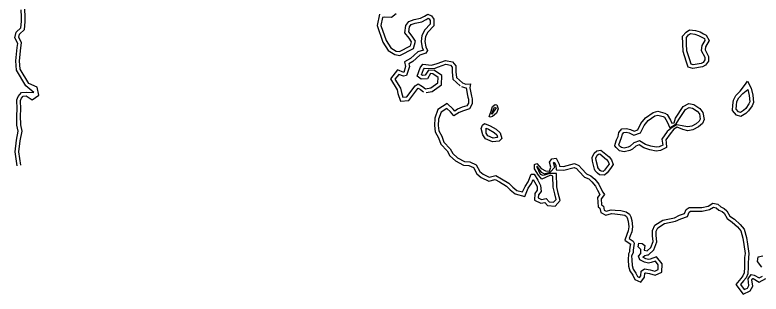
# Model space of a CAD drawing. Extents: x 2160437 to 2172832, y 205694 to 212444.
# Drawn here: x 2164677 to 2165281, y 208652 to 208877 of the extents above; entities that cross this region are included whole.
import ezdxf

# ---------------------------------------------------------------- set-up
doc = ezdxf.new("R2010")
doc.units = 0
doc.layers.add('RD_EX_H2O', color=7, linetype='Continuous')
doc.layers.add('RD_EX_VEG_ShrubLine', color=7, linetype='Continuous')

msp = doc.modelspace()

# ---------------------------------------------------------------- linework, layer by layer
at = {"layer": 'RD_EX_H2O'}
for points in [[(2164679.23, 208755.59), (2164677.61, 208766.8), (2164678.65, 208776.17), (2164680.13, 208783.54), (2164679.09, 208788.38), (2164678.93, 208796.12), (2164679.3, 208801.29), (2164678.98, 208808.8), (2164679.98, 208811.6), (2164682.68, 208814.72), (2164686.45, 208814.96), (2164692.59, 208814.63), (2164686.36, 208820.04), (2164678.73, 208832.71), (2164678.15, 208840.46), (2164679.16, 208851.1), (2164679.67, 208854.29), (2164677.42, 208858.94), (2164678.32, 208863.4), (2164682.17, 208867.08), (2164682.63, 208872.04), (2164682.67, 208875.91), (2164682.51, 208881.38)], [(2164985.84, 208878.27), (2164981.98, 208875.24), (2164976.62, 208875.46), (2164974.74, 208875.28), (2164973.37, 208868.93), (2164977.59, 208856.81), (2164981.5, 208850.76), (2164985.76, 208848.22), (2164988.31, 208847.75), (2164997.21, 208852.43), (2164998.02, 208855.73), (2164996.29, 208858.59), (2164992.86, 208862.87), (2164993.61, 208868.89), (2164996.08, 208872.17), (2165000.3, 208873.71), (2165005.41, 208874.68), (2165008.52, 208876.42), (2165011.46, 208878.05), (2165014.32, 208876.67), (2165016.21, 208873.91), (2165016.23, 208868.69), (2165011.27, 208863.57), (2165009.48, 208859.93), (2165009, 208856.01), (2165009.61, 208851.72), (2165011.19, 208848.8), (2165009.83, 208846.53), (2165004.75, 208844.83), (2164999.07, 208839.85), (2164995.85, 208837.99), (2164996.5, 208835.66), (2164994.16, 208828.37), (2164991.61, 208827.88), (2164987.83, 208829.38), (2164984.72, 208825.6), (2164989.26, 208818.13), (2164989.98, 208814.76), (2164991.24, 208810.96), (2164994.43, 208811.28), (2165001.14, 208820.18), (2165003.39, 208821.75), (2165006.92, 208819.71), (2165009.49, 208817.79), (2165013.68, 208818.45), (2165019.38, 208822.52), (2165019.56, 208826.99), (2165015.48, 208829.82), (2165013.38, 208830.21), (2165011.13, 208825.82), (2165006.07, 208825.49), (2165002.64, 208828.02), (2165005.07, 208834.74), (2165007.31, 208837.76), (2165014.42, 208836.76), (2165018.92, 208838.25), (2165025.5, 208840.66), (2165031.34, 208839.63), (2165033.97, 208836.37), (2165033.87, 208831.55), (2165034.38, 208826.89), (2165039.42, 208822.44)], [(2165039.42, 208822.44), (2165042.19, 208821.53), (2165045.77, 208821.71), (2165045.41, 208818.64), (2165046.26, 208813.09), (2165046.71, 208811.75), (2165047.1, 208809.67), (2165047.25, 208805.51), (2165045, 208801.47), (2165040.07, 208799.98), (2165036.77, 208798.5), (2165032.35, 208795.92), (2165029.56, 208799.25), (2165026.6, 208801.97), (2165022.01, 208799.01), (2165019.94, 208793.35), (2165019.79, 208788.1), (2165020.1, 208783.87), (2165022.77, 208779.37), (2165024.38, 208774.7), (2165029.51, 208769.38), (2165031.53, 208765.44), (2165035.41, 208762.12), (2165041.03, 208759.12), (2165045.41, 208758.76), (2165050.32, 208756.4), (2165053.37, 208751), (2165056.11, 208748.69), (2165061.03, 208746.37), (2165066.28, 208747.85), (2165070.9, 208745.17), (2165076.91, 208741.63), (2165080.06, 208738.28), (2165083.37, 208735.71), (2165087.94, 208734.45), (2165089.92, 208738.89), (2165092.42, 208742.69), (2165094.98, 208748.95), (2165097.42, 208748.73), (2165100.22, 208743.99), (2165102.56, 208739.63), (2165102.87, 208734.91), (2165100.86, 208732.12), (2165100.63, 208729.68), (2165103.14, 208728.47), (2165106.93, 208729.24), (2165109.53, 208726.49), (2165113.02, 208726.17), (2165114.98, 208728.34), (2165113.93, 208732.81), (2165112.64, 208738.2), (2165112.34, 208747.32), (2165110.42, 208748.13), (2165106.6, 208746.06), (2165103.39, 208744.67), (2165100.75, 208747.93), (2165097.66, 208753.03), (2165097.61, 208756.6), (2165099.53, 208757.56), (2165102.95, 208753.5), (2165106.37, 208751.57), (2165109.69, 208751.18), (2165110.89, 208754.6), (2165109.64, 208758.52), (2165111.51, 208761.1), (2165115.1, 208761.72), (2165117.61, 208756.93), (2165117.85, 208755.23), (2165120.94, 208755.13), (2165130.06, 208757.35), (2165133.38, 208755.73), (2165135.94, 208753.1), (2165139.71, 208749.01), (2165143.23, 208747.54), (2165146.24, 208744.7), (2165149.54, 208740.78), (2165151.33, 208737.13), (2165152.82, 208734.15), (2165154.25, 208732.47), (2165151.49, 208729.01), (2165151.85, 208723.99), (2165153.27, 208723), (2165153.9, 208719.72), (2165155.6, 208718.83), (2165159.61, 208720), (2165162.76, 208719.82), (2165167.41, 208719.35), (2165171.82, 208718.52), (2165174.5, 208716.6), (2165175.48, 208714.49), (2165176.23, 208711.38), (2165176.94, 208706.34), (2165176.22, 208702.26), (2165174.95, 208699), (2165174.21, 208696.83), (2165177.24, 208694.76), (2165178.3, 208693.15), (2165177.75, 208689.45), (2165177.49, 208687.34), (2165177.47, 208685.35), (2165176.14, 208682.98), (2165176.33, 208679.72), (2165176.67, 208674.98), (2165177.42, 208672.06), (2165179.63, 208668.76), (2165180.94, 208666.08), (2165182.58, 208665.36), (2165183.7, 208666.77), (2165183.84, 208670.56), (2165186.59, 208672.34), (2165191.19, 208671.57), (2165194.81, 208670.5), (2165197.54, 208671.74), (2165197.69, 208675.54), (2165195.3, 208678.56), (2165192.03, 208677.42), (2165189.88, 208676.88), (2165186.59, 208677.66), (2165182.79, 208679.53), (2165181.73, 208682.68), (2165183.69, 208684.63), (2165183.54, 208687.96), (2165181.36, 208690.02), (2165181.93, 208693.04), (2165184.6, 208692.81), (2165186.7, 208691.1), (2165186.28, 208687.38), (2165188.77, 208686.86), (2165191.55, 208689.54), (2165193.56, 208694.46), (2165192.92, 208698.97), (2165192.91, 208703.33), (2165194.93, 208707.57), (2165201.47, 208711.75), (2165210.67, 208713.65), (2165214.82, 208715.63), (2165218.92, 208716.98), (2165220.17, 208720.2), (2165222.73, 208721.97), (2165228.87, 208721.88), (2165232.86, 208721.87), (2165238, 208723), (2165241.85, 208725.33), (2165245.83, 208724.47), (2165248.29, 208722.33), (2165251.07, 208721.14), (2165253.24, 208719.17), (2165255.57, 208715.01), (2165259.2, 208712.44), (2165263.81, 208708.3), (2165267.15, 208704.46), (2165269.09, 208697.69), (2165269.83, 208692.4), (2165270.88, 208684.76), (2165270.52, 208681.38), (2165270.38, 208676.98), (2165270.42, 208673.79), (2165270.16, 208668.31), (2165268.69, 208665.11), (2165266.63, 208662.61), (2165264.14, 208659.68), (2165267.19, 208655.69), (2165269.83, 208656.83), (2165270.96, 208658.87), (2165270.25, 208664.42), (2165272.72, 208667.72), (2165275.32, 208667.34), (2165279.21, 208665.06), (2165282.01, 208666.55)], [(2165281.32, 208673.8), (2165277.88, 208678.33), (2165278.44, 208681.94), (2165282.32, 208682.9)]]:
    msp.add_lwpolyline(points, dxfattribs=at)
for points in [[(2165236.39, 208861.02), (2165238.93, 208856.62), (2165235.77, 208851.76), (2165235.52, 208849.14), (2165238.23, 208843.9), (2165238.19, 208840.14), (2165235.98, 208836.81), (2165233.44, 208835.39), (2165225.74, 208834.09), (2165221.87, 208835.31), (2165220.33, 208840.13), (2165217.68, 208847.76), (2165217.57, 208853.94), (2165217.38, 208860.16), (2165220.18, 208863.5), (2165223.05, 208865.45), (2165227.85, 208864.82), (2165231.44, 208863.68), (2165234.33, 208862.12)], [(2165269.78, 208823.83), (2165272.84, 208818.33), (2165274.06, 208812.7), (2165274.69, 208806.75), (2165273.49, 208804.05), (2165270.77, 208799.99), (2165268.46, 208797.75), (2165264.55, 208795.4), (2165260.95, 208796.5), (2165257.68, 208800.27), (2165257.96, 208804.59), (2165258.4, 208808.44), (2165260.51, 208812.27), (2165263.92, 208815.85), (2165268.33, 208821.38)], [(2165061.03, 208795.34), (2165062.44, 208799.62), (2165063.75, 208803.49), (2165065.81, 208805.16), (2165067.22, 208804.85), (2165068.11, 208801.46), (2165066.79, 208798.18), (2165063.67, 208795.25), (2165061.76, 208794.83)], [(2165162.78, 208772.92), (2165163.97, 208776.52), (2165165.16, 208779.31), (2165165.89, 208782.48), (2165168.2, 208785.32), (2165171.99, 208785.77), (2165175.17, 208784.95), (2165178.09, 208783.55), (2165181.14, 208784.7), (2165183.65, 208789.72), (2165187.3, 208794.36), (2165193.61, 208798.74), (2165197.3, 208799.69), (2165202.93, 208798.14), (2165204.93, 208796.93), (2165207.63, 208792.37), (2165208.71, 208789.89), (2165210.47, 208790.38), (2165211.59, 208794.11), (2165217.72, 208803.42), (2165222.26, 208805.76), (2165226.44, 208805.04), (2165231.29, 208801.84), (2165233.81, 208798.72), (2165234.79, 208792.97), (2165233.33, 208789.67), (2165230.11, 208786.92), (2165225.75, 208784.68), (2165221.51, 208783.84), (2165217.47, 208784.86), (2165212.92, 208786.88), (2165210.28, 208785.24), (2165207.34, 208781.5), (2165203.67, 208776.41), (2165204.12, 208774.26), (2165204.45, 208770.39), (2165199.43, 208767.98), (2165196.01, 208767.46), (2165190.84, 208768.49), (2165186.08, 208770.05), (2165182.2, 208772.46), (2165179.52, 208771.43), (2165176.7, 208769.09), (2165174.59, 208767.8), (2165169.97, 208766.72), (2165166.42, 208767.71), (2165163.55, 208770.26), (2165162.58, 208771.64)], [(2165057.2, 208789.77), (2165061.82, 208787.72), (2165066.59, 208785.05), (2165069.88, 208782.32), (2165071.07, 208777.75), (2165068.94, 208775.51), (2165063.54, 208774.92), (2165057.87, 208777.48), (2165055.68, 208780.64), (2165054.36, 208785.63), (2165055.64, 208788.42)], [(2165146.14, 208752.96), (2165144.42, 208759.41), (2165144.27, 208762.25), (2165145.83, 208765.87), (2165147.87, 208767.78), (2165151.17, 208768.26), (2165158.07, 208762.74), (2165159.82, 208760.33), (2165161.16, 208756.6), (2165159.15, 208753.41), (2165156.31, 208749.9), (2165154.1, 208747.88), (2165150.26, 208748.23), (2165148.52, 208749.73), (2165146.72, 208751.61)]]:
    msp.add_lwpolyline(points, close=True, dxfattribs=at)
at = {"layer": 'RD_EX_VEG_ShrubLine'}
for points in [[(2164682.2, 208756.02), (2164680.64, 208766.85), (2164681.62, 208775.71), (2164683.19, 208783.56), (2164682.09, 208788.73), (2164681.93, 208796.04), (2164682.31, 208801.25), (2164682, 208808.35), (2164682.62, 208810.06), (2164684.13, 208811.8), (2164686.46, 208811.96), (2164691.45, 208808.84), (2164696.74, 208812.72), (2164695.39, 208819.03), (2164688.68, 208821.99), (2164681.67, 208833.64), (2164681.16, 208840.43), (2164682.13, 208850.72), (2164682.78, 208854.74), (2164680.56, 208859.34), (2164681.07, 208861.88), (2164685.05, 208865.69), (2164685.63, 208871.88), (2164685.67, 208875.94), (2164685.5, 208882.02)], [(2164972.27, 208878.05), (2164970.26, 208868.74), (2164974.87, 208855.49), (2164979.36, 208848.55), (2164984.68, 208845.36), (2164988.78, 208844.61), (2164999.81, 208850.4), (2165001.23, 208856.22), (2164998.76, 208860.31), (2164995.99, 208863.76), (2164996.49, 208867.72), (2164997.94, 208869.65), (2165001.1, 208870.81), (2165006.45, 208871.83), (2165009.98, 208873.8), (2165011.55, 208874.68), (2165012.29, 208874.31), (2165013.22, 208872.97), (2165013.23, 208869.9), (2165008.79, 208865.32), (2165006.56, 208860.8), (2165005.97, 208855.98), (2165006.72, 208850.76), (2165007.69, 208848.98), (2165003.23, 208847.48), (2164997.32, 208842.3), (2164992.34, 208839.42), (2164993.36, 208835.72), (2164991.86, 208831.01), (2164986.91, 208832.97), (2164981.05, 208825.86), (2164986.43, 208817.01), (2164987.08, 208813.97), (2164989.14, 208807.74), (2164996.04, 208808.43), (2165003.25, 208817.99), (2165003.54, 208818.2), (2165005.27, 208817.2), (2165007.69, 208815.39)], [(2165009.96, 208814.83), (2165014.84, 208815.6), (2165022.31, 208820.93), (2165022.63, 208828.52), (2165016.66, 208832.65), (2165011.81, 208832.83), (2165009.23, 208828.7), (2165006.97, 208828.55), (2165006.22, 208829.1), (2165007.75, 208833.3), (2165008.66, 208834.54), (2165016.46, 208834.16), (2165019.9, 208835.41), (2165025.78, 208837.56), (2165029.71, 208836.87), (2165030.95, 208835.33), (2165030.87, 208831.42), (2165031.52, 208825.41), (2165037.43, 208820.19)], [(2165038.48, 208819.59), (2165041.78, 208818.5), (2165042.39, 208818.53), (2165043.33, 208812.38), (2165043.8, 208810.99), (2165044.11, 208809.34), (2165044.22, 208806.24), (2165042.97, 208803.99), (2165039.01, 208802.8), (2165035.39, 208801.17), (2165033.03, 208799.78), (2165031.74, 208801.32), (2165026.92, 208805.75), (2165019.54, 208800.99), (2165016.96, 208793.92), (2165016.79, 208788.03), (2165017.15, 208782.95), (2165020.04, 208778.1), (2165021.76, 208773.1), (2165027.04, 208767.62), (2165029.13, 208763.54), (2165033.71, 208759.63), (2165040.17, 208756.18), (2165044.61, 208755.82), (2165048.17, 208754.11), (2165051.02, 208749.06), (2165054.48, 208746.15), (2165060.77, 208743.18), (2165065.87, 208744.62), (2165069.38, 208742.58), (2165075.02, 208739.26), (2165078.03, 208736.05), (2165082, 208732.98), (2165089.64, 208730.87), (2165092.56, 208737.45), (2165095.09, 208741.28), (2165096.42, 208744.53), (2165097.61, 208742.51), (2165099.61, 208738.79), (2165099.8, 208735.79), (2165097.94, 208733.21), (2165097.45, 208727.88), (2165102.75, 208725.33), (2165105.9, 208725.97), (2165108.13, 208723.61), (2165114.24, 208723.04), (2165118.27, 208727.5), (2165116.85, 208733.5), (2165115.63, 208738.6), (2165115.27, 208749.34), (2165109.89, 208749.34), (2165104.72, 208747.62), (2165102.52, 208748.6), (2165099.48, 208754.91), (2165102.9, 208750.44), (2165105.66, 208749.15), (2165110.15, 208750.36), (2165114.06, 208754.56), (2165112.96, 208757.99), (2165113.22, 208758.35), (2165113.46, 208758.39), (2165114.71, 208756), (2165115.24, 208752.32), (2165121.25, 208752.12), (2165129.72, 208754.18), (2165131.6, 208753.26), (2165133.76, 208751.04), (2165137.95, 208746.5), (2165141.57, 208744.98), (2165144.06, 208742.64), (2165147.01, 208739.13), (2165148.64, 208735.8), (2165150.3, 208732.48), (2165150.36, 208732.41), (2165148.42, 208729.97), (2165148.96, 208722.35), (2165150.55, 208721.24), (2165151.23, 208717.73), (2165155.27, 208715.61), (2165159.96, 208716.97), (2165162.53, 208716.83), (2165166.98, 208716.38), (2165170.61, 208715.7), (2165172.11, 208714.63), (2165172.63, 208713.5), (2165173.28, 208710.82), (2165173.9, 208706.4), (2165173.31, 208703.07), (2165172.13, 208700.03), (2165170.64, 208695.64), (2165175.06, 208692.62), (2165175.17, 208692.46), (2165174.77, 208689.85), (2165174.49, 208687.53), (2165174.48, 208686.14), (2165173.53, 208684.45), (2165173.53, 208684.45), (2165173.34, 208679.53), (2165173.7, 208674.49), (2165174.64, 208670.81), (2165177.03, 208667.25), (2165178.73, 208663.78), (2165183.47, 208661.68), (2165186.66, 208665.66), (2165186.78, 208668.89), (2165187.24, 208669.19), (2165190.52, 208668.64), (2165195.04, 208667.31), (2165200.47, 208669.78), (2165200.73, 208676.53), (2165196.33, 208682.09), (2165191.17, 208680.3), (2165189.85, 208679.97), (2165187.61, 208680.5), (2165185.23, 208681.67), (2165185.17, 208681.87), (2165185.39, 208682.08), (2165186.9, 208683.24), (2165188.88, 208683.78), (2165189.71, 208683.6), (2165194.09, 208687.81), (2165196.64, 208694.07), (2165195.92, 208699.18), (2165195.91, 208702.66), (2165197.27, 208705.5), (2165202.62, 208708.92), (2165211.64, 208710.79), (2165215.94, 208712.84), (2165221.21, 208714.58), (2165222.64, 208718.26), (2165223.65, 208718.96), (2165228.84, 208718.88), (2165233.19, 208718.87), (2165239.13, 208720.17), (2165242.38, 208722.15), (2165244.44, 208721.7), (2165246.67, 208719.76), (2165249.43, 208718.58), (2165250.87, 208717.28), (2165253.28, 208712.95), (2165257.33, 208710.09), (2165261.67, 208706.19), (2165264.44, 208702.99), (2165266.15, 208697.06), (2165266.86, 208691.99), (2165267.86, 208684.71), (2165267.52, 208681.58), (2165267.38, 208677.01), (2165267.41, 208673.84), (2165267.19, 208669.03), (2165266.13, 208666.72), (2165264.33, 208664.54), (2165260.29, 208659.77), (2165266.22, 208652.01), (2165271.95, 208654.48), (2165274.06, 208658.28), (2165273.38, 208663.59), (2165274.05, 208664.5), (2165274.3, 208664.46), (2165279.14, 208661.63), (2165284.78, 208664.62)], [(2165149.04, 208753.74), (2165147.4, 208759.88), (2165147.3, 208761.7), (2165148.34, 208764.11), (2165149.23, 208764.95), (2165150.31, 208765.11), (2165155.88, 208760.65), (2165157.14, 208758.92), (2165157.84, 208756.96), (2165156.7, 208755.15), (2165154.13, 208751.96), (2165153.06, 208750.99), (2165151.49, 208751.13), (2165150.59, 208751.9), (2165149.27, 208753.29), (2165148.9, 208754.15)]]:
    msp.add_lwpolyline(points, dxfattribs=at)
for points in [[(2165234.98, 208858.38), (2165235.41, 208856.72), (2165232.85, 208852.78), (2165232.44, 208848.55), (2165235.22, 208843.18), (2165235.2, 208841.06), (2165233.89, 208839.07), (2165232.44, 208838.26), (2165225.95, 208837.17), (2165224.26, 208837.71), (2165223.18, 208841.08), (2165220.67, 208848.29), (2165220.57, 208854.01), (2165220.41, 208859.11), (2165222.21, 208861.26), (2165223.79, 208862.33), (2165227.2, 208861.88), (2165230.26, 208860.9), (2165232.92, 208859.47)], [(2165270.01, 208817.21), (2165271.09, 208812.23), (2165271.62, 208807.23), (2165270.85, 208805.51), (2165268.46, 208801.92), (2165266.62, 208800.14), (2165264.15, 208798.66), (2165262.65, 208799.11), (2165260.75, 208801.3), (2165260.95, 208804.32), (2165261.31, 208807.51), (2165262.95, 208810.49), (2165266.18, 208813.87)], [(2165063.03, 208797.74), (2165065.16, 208802.95), (2165066.63, 208802.43), (2165063, 208797.25)], [(2165165.74, 208772.45), (2165166.78, 208775.46), (2165168.03, 208778.37), (2165168.66, 208781.13), (2165169.76, 208782.48), (2165171.78, 208782.72), (2165174.14, 208782.11), (2165177.95, 208780.3), (2165183.3, 208782.3), (2165186.2, 208788.1), (2165189.38, 208792.15), (2165194.88, 208795.97), (2165197.27, 208796.58), (2165201.73, 208795.35), (2165202.74, 208794.75), (2165204.95, 208791), (2165207, 208786.3), (2165212.14, 208789.36), (2165214.33, 208792.83), (2165219.8, 208801.11), (2165222.74, 208802.64), (2165225.31, 208802.19), (2165229.25, 208799.59), (2165230.98, 208797.45), (2165231.68, 208793.36), (2165230.86, 208791.51), (2165228.42, 208789.43), (2165224.75, 208787.54), (2165221.59, 208786.91), (2165218.45, 208787.71), (2165212.81, 208788.75), (2165208.87, 208786.54), (2165204.95, 208783.3), (2165200.46, 208777.09), (2165201.15, 208773.82), (2165201.29, 208772.2), (2165198.53, 208770.88), (2165196.08, 208770.5), (2165191.6, 208771.39), (2165187.36, 208772.79), (2165182.52, 208775.8), (2165177.98, 208774.05), (2165174.96, 208771.54), (2165173.44, 208770.62), (2165170.04, 208769.82), (2165167.89, 208770.42), (2165166.32, 208771.54), (2165165.73, 208772.37)], [(2165058.37, 208785.97), (2165060.48, 208785.03), (2165064.89, 208782.57), (2165067.21, 208780.63), (2165067.74, 208778.61), (2165067.52, 208778.37), (2165064.03, 208777.99), (2165059.86, 208779.87), (2165058.44, 208781.91)]]:
    msp.add_lwpolyline(points, close=True, dxfattribs=at)

doc.saveas('drawing.dxf')
